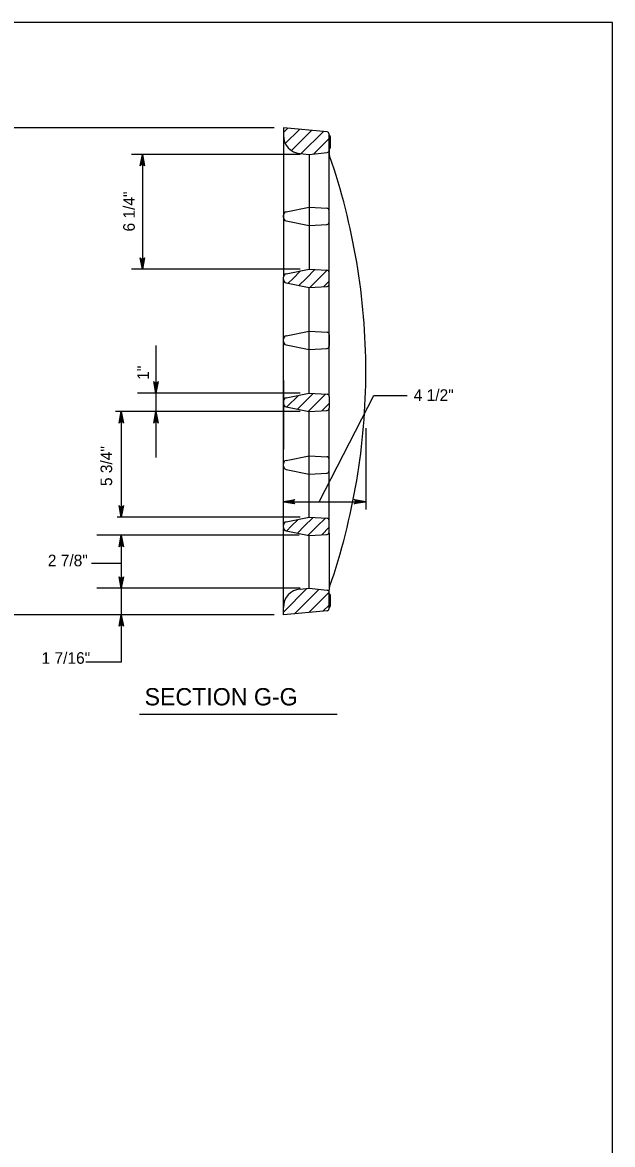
# Model space of a CAD drawing. Extents: x 2087776 to 2104538, y 970919 to 982612.
# Drawn here: x 2098259 to 2098760, y 977713 to 978665 of the extents above; entities that cross this region are included whole.
import ezdxf

# ---------------------------------------------------------------- set-up
doc = ezdxf.new("R2010")
doc.units = 0
doc.layers.add('1', color=7, linetype='Continuous')

msp = doc.modelspace()

# ---------------------------------------------------------------- linework, layer by layer
at = {"layer": '1'}
for p, q in [((2098472.74, 978575.82), (2098205.18, 978575.82)), ((2098480.51, 978575.82), (2098480.51, 978575.82)), ((2098517.62, 978572.57), (2098480.51, 978575.82)), ((2098480.51, 978575.82), (2098480.51, 978569.59)), ((2098480.51, 978571.9), (2098484.12, 978575.5)), ((2098482.19, 978562.58), (2098494.23, 978574.62)), ((2098487.33, 978556.72), (2098504.34, 978573.73)), ((2098495.62, 978554.02), (2098514.46, 978572.85)), ((2098480.51, 978569.59), (2098480.51, 978449.57)), ((2098506.45, 978553.84), (2098519.4, 978566.79)), ((2098519.4, 978556.95), (2098519.4, 978570.64)), ((2098519.4, 978569.63), (2098519.4, 978569.63)), ((2098520.37, 978568.66), (2098520.37, 978558.93)), ((2098494.71, 978554.1), (2098502.44, 978553.42)), ((2098502.44, 978553.42), (2098517.65, 978555.02)), ((2098519.4, 978557.96), (2098519.4, 978557.96)), ((2098519.4, 978556.95), (2098519.4, 978555.24)), ((2098519.4, 978554.59), (2098519.4, 978555.24)), ((2098519.4, 978453.64), (2098519.4, 978554.59)), ((2098494.67, 978553.42), (2098351.62, 978553.42)), ((2098360.87, 978553.42), (2098360.87, 978455.96)), ((2098502.44, 978553.42), (2098502.44, 978553.42)), ((2098502.44, 978553.42), (2098502.44, 978455.96)), ((2098482.85, 978504.59), (2098502.44, 978508.58)), ((2098502.44, 978508.58), (2098517.56, 978507.74)), ((2098480.51, 978499.87), (2098480.51, 978501.73)), ((2098482.85, 978497.02), (2098502.44, 978493.03)), ((2098519.4, 978495.81), (2098519.4, 978505.8)), ((2098502.44, 978493.03), (2098517.56, 978493.86)), ((2098494.67, 978455.96), (2098351.62, 978455.96)), ((2098480.51, 978447.25), (2098480.51, 978449.11)), ((2098482.85, 978451.96), (2098502.44, 978455.96)), ((2098488.77, 978448.18), (2098495.03, 978454.45)), ((2098499.76, 978448.18), (2098507.27, 978455.69)), ((2098502.44, 978455.96), (2098502.44, 978455.96)), ((2098502.44, 978455.96), (2098517.56, 978455.12)), ((2098510.76, 978448.18), (2098517.69, 978455.11)), ((2098519.4, 978443.18), (2098519.4, 978453.18)), ((2098480.51, 978343.24), (2098480.51, 978447.72)), ((2098482.85, 978444.39), (2098502.44, 978440.4)), ((2098484.62, 978444.03), (2098488.77, 978448.18)), ((2098493.76, 978442.17), (2098499.76, 978448.18)), ((2098502.44, 978440.4), (2098517.56, 978441.24)), ((2098502.44, 978350.72), (2098502.44, 978440.4)), ((2098503.02, 978440.43), (2098510.76, 978448.18)), ((2098514.66, 978441.08), (2098519.4, 978445.82)), ((2098519.4, 978347.99), (2098519.4, 978443.65)), ((2098482.85, 978399.34), (2098502.44, 978403.34)), ((2098502.44, 978403.34), (2098517.57, 978402.5)), ((2098480.51, 978394.63), (2098480.51, 978396.49)), ((2098519.41, 978400.55), (2098519.4, 978390.56)), ((2098372.32, 978391.05), (2098372.32, 978296.25)), ((2098482.85, 978391.77), (2098502.44, 978387.78)), ((2098502.44, 978387.78), (2098517.56, 978388.62)), ((2098480.51, 978361.47), (2098480.51, 978302.94)), ((2098494.67, 978350.72), (2098356.72, 978350.72)), ((2098362.95, 978350.72), (2098362.95, 978350.72)), ((2098482.85, 978346.73), (2098502.44, 978350.72)), ((2098483.44, 978339.04), (2098493.26, 978348.85)), ((2098492.58, 978337.17), (2098505.93, 978350.53)), ((2098501.72, 978335.31), (2098516.35, 978349.95)), ((2098502.44, 978350.72), (2098502.44, 978350.72)), ((2098502.44, 978350.72), (2098517.57, 978349.88)), ((2098519.41, 978347.94), (2098519.4, 978337.94)), ((2098494.67, 978335.17), (2098337.99, 978335.17)), ((2098342.88, 978335.17), (2098342.88, 978245.48)), ((2098486.89, 978335.17), (2098356.72, 978335.17)), ((2098480.51, 978342.01), (2098480.51, 978343.87)), ((2098480.51, 978237.85), (2098480.51, 978341.86)), ((2098482.85, 978339.16), (2098502.44, 978335.17)), ((2098494.67, 978335.17), (2098494.67, 978335.17)), ((2098502.44, 978335.17), (2098517.56, 978336.01)), ((2098502.44, 978335.17), (2098502.44, 978335.17)), ((2098502.44, 978245.48), (2098502.44, 978335.17)), ((2098513.16, 978335.76), (2098519.4, 978342)), ((2098519.4, 978241.92), (2098519.4, 978337.72)), ((2098550.5, 978321.12), (2098550.5, 978252.04)), ((2098480.51, 978309.16), (2098480.51, 978309.16)), ((2098482.85, 978293.6), (2098502.44, 978297.6)), ((2098502.44, 978297.6), (2098517.56, 978296.76)), ((2098480.51, 978288.89), (2098480.51, 978290.75)), ((2098519.4, 978284.82), (2098519.4, 978294.82)), ((2098482.85, 978286.03), (2098502.44, 978282.04)), ((2098502.44, 978282.04), (2098517.56, 978282.88)), ((2098480.51, 978258.54), (2098550.5, 978258.54)), ((2098494.67, 978245.48), (2098339.47, 978245.48)), ((2098482.85, 978241.48), (2098502.44, 978245.48)), ((2098487.25, 978237.7), (2098493.12, 978243.58)), ((2098498.24, 978237.7), (2098505.83, 978245.29)), ((2098502.44, 978245.48), (2098502.44, 978245.48)), ((2098502.44, 978245.48), (2098517.56, 978244.64)), ((2098509.24, 978237.7), (2098516.25, 978244.71)), ((2098519.4, 978232.7), (2098519.4, 978242.69)), ((2098493.85, 978230.09), (2098322.14, 978230.09)), ((2098342.88, 978230.09), (2098342.88, 978122.36)), ((2098480.51, 978236.77), (2098480.51, 978238.63)), ((2098480.51, 978168.91), (2098480.51, 978235.99)), ((2098482.85, 978233.91), (2098502.44, 978229.92)), ((2098483.36, 978233.81), (2098487.25, 978237.7)), ((2098492.49, 978231.95), (2098498.24, 978237.7)), ((2098501.63, 978230.09), (2098509.24, 978237.7)), ((2098501.63, 978230.09), (2098501.63, 978230.09)), ((2098502.44, 978229.92), (2098517.56, 978230.76)), ((2098513.05, 978230.51), (2098519.4, 978236.85)), ((2098519.4, 978231.93), (2098519.4, 978183.91)), ((2098502.44, 978185.08), (2098502.44, 978229.92)), ((2098342.88, 978206.22), (2098317.76, 978206.22)), ((2098494.67, 978185.08), (2098322.14, 978185.08)), ((2098328.36, 978185.08), (2098328.36, 978185.08)), ((2098486.89, 978185.08), (2098445.77, 978185.08)), ((2098451.99, 978185.08), (2098451.99, 978185.08)), ((2098480.51, 978164.98), (2098500.44, 978184.9)), ((2098490.05, 978163.52), (2098510.74, 978184.21)), ((2098494.67, 978185.08), (2098494.67, 978185.08)), ((2098494.71, 978184.4), (2098502.44, 978185.08)), ((2098502.44, 978185.08), (2098502.44, 978185.08)), ((2098502.44, 978185.08), (2098517.65, 978183.48)), ((2098519.4, 978181.55), (2098519.4, 978183.91)), ((2098502.1, 978164.57), (2098519.37, 978181.84)), ((2098519.4, 978167.86), (2098519.4, 978181.55)), ((2098519.4, 978180.54), (2098519.4, 978180.54)), ((2098520.37, 978179.57), (2098520.37, 978169.84)), ((2098480.51, 978162.68), (2098480.51, 978168.91)), ((2098517.62, 978165.93), (2098480.51, 978162.68)), ((2098514.15, 978165.62), (2098519.4, 978170.87)), ((2098519.4, 978168.87), (2098519.4, 978168.87)), ((2098472.74, 978162.68), (2098205.18, 978162.68)), ((2098464.96, 978162.68), (2098445.77, 978162.68)), ((2098472.74, 978162.68), (2098472.74, 978162.68)), ((2098480.51, 978162.68), (2098480.51, 978162.68)), ((2098342.88, 978122.36), (2098312.83, 978122.36)), ((2098358.52, 978078.22), (2098526.2, 978078.22))]:
    msp.add_line(p, q, dxfattribs=at)
for points in [[(2098759.93, 976815.01), (2098759.93, 978665.4), (2096181.19, 978665.4), (2096181.19, 976815.01), (2098759.93, 976815.01), (2098759.93, 976901.49), (2098103.76, 976901.49), (2098103.76, 977113.68), (2098759.93, 977113.68), (2098759.93, 977208.71), (2098103.76, 977208.71), (2098103.76, 976815.01), (2098362.29, 976815.01), (2098362.29, 976901.49), (2098362.29, 976815.01), (2098614.92, 976815.01), (2098614.92, 976901.49), (2098614.92, 976861.08), (2098759.93, 976861.08)], [(2098360.87, 978553.42), (2098362.71, 978543.64), (2098362.45, 978544.01), (2098362.19, 978544.39), (2098361.86, 978544.58), (2098361.53, 978544.78), (2098361.2, 978544.84), (2098360.87, 978544.89), (2098360.55, 978544.84), (2098360.22, 978544.78), (2098359.89, 978544.58), (2098359.56, 978544.39), (2098359.3, 978544.01), (2098359.04, 978543.64), (2098360.87, 978553.42), (2098359.3, 978544.01), (2098359.56, 978544.39), (2098360.87, 978553.42), (2098359.89, 978544.58), (2098360.22, 978544.78), (2098360.87, 978553.42), (2098360.55, 978544.84), (2098360.87, 978544.89), (2098360.87, 978553.42), (2098361.2, 978544.84), (2098361.53, 978544.78), (2098360.87, 978553.42), (2098361.86, 978544.58), (2098362.19, 978544.39), (2098360.87, 978553.42), (2098362.45, 978544.01)], [(2098360.87, 978455.96), (2098359.04, 978465.74), (2098359.3, 978465.36), (2098359.56, 978464.99), (2098359.89, 978464.79), (2098360.22, 978464.6), (2098360.55, 978464.54), (2098360.87, 978464.49), (2098361.2, 978464.54), (2098361.53, 978464.6), (2098361.86, 978464.79), (2098362.19, 978464.99), (2098362.45, 978465.36), (2098362.71, 978465.74), (2098360.87, 978455.96), (2098362.45, 978465.36), (2098362.19, 978464.99), (2098360.87, 978455.96), (2098361.86, 978464.79), (2098361.53, 978464.6), (2098360.87, 978455.96), (2098361.2, 978464.54), (2098360.87, 978464.49), (2098360.87, 978455.96), (2098360.55, 978464.54), (2098360.22, 978464.6), (2098360.87, 978455.96), (2098359.89, 978464.79), (2098359.56, 978464.99), (2098360.87, 978455.96), (2098359.3, 978465.36)], [(2098372.32, 978350.72), (2098370.49, 978360.5), (2098370.75, 978360.13), (2098371.01, 978359.75), (2098371.34, 978359.56), (2098371.66, 978359.36), (2098371.99, 978359.31), (2098372.32, 978359.25), (2098372.65, 978359.31), (2098372.98, 978359.36), (2098373.31, 978359.56), (2098373.63, 978359.75), (2098373.89, 978360.13), (2098374.16, 978360.5), (2098372.32, 978350.72), (2098373.89, 978360.13), (2098373.63, 978359.75), (2098372.32, 978350.72), (2098373.31, 978359.56), (2098372.98, 978359.36), (2098372.32, 978350.72), (2098372.65, 978359.31), (2098372.32, 978359.25), (2098372.32, 978350.72), (2098371.99, 978359.31), (2098371.66, 978359.36), (2098372.32, 978350.72), (2098371.34, 978359.56), (2098371.01, 978359.75), (2098372.32, 978350.72), (2098370.75, 978360.13)], [(2098510.98, 978258.54), (2098557.26, 978348.75), (2098585.71, 978348.75)], [(2098342.88, 978335.17), (2098344.72, 978325.38), (2098344.45, 978325.76), (2098344.19, 978326.13), (2098343.87, 978326.33), (2098343.54, 978326.52), (2098343.21, 978326.58), (2098342.88, 978326.64), (2098342.55, 978326.58), (2098342.22, 978326.52), (2098341.9, 978326.33), (2098341.57, 978326.13), (2098341.31, 978325.76), (2098341.05, 978325.38), (2098342.88, 978335.17), (2098341.31, 978325.76), (2098341.57, 978326.13), (2098342.88, 978335.17), (2098341.9, 978326.33), (2098342.22, 978326.52), (2098342.88, 978335.17), (2098342.55, 978326.58), (2098342.88, 978326.64), (2098342.88, 978335.17), (2098343.21, 978326.58), (2098343.54, 978326.52), (2098342.88, 978335.17), (2098343.87, 978326.33), (2098344.19, 978326.13), (2098342.88, 978335.17), (2098344.45, 978325.76)], [(2098372.32, 978335.17), (2098374.16, 978325.38), (2098373.89, 978325.76), (2098373.63, 978326.13), (2098373.31, 978326.33), (2098372.98, 978326.52), (2098372.65, 978326.58), (2098372.32, 978326.64), (2098371.99, 978326.58), (2098371.66, 978326.52), (2098371.34, 978326.33), (2098371.01, 978326.13), (2098370.75, 978325.76), (2098370.49, 978325.38), (2098372.32, 978335.17), (2098370.75, 978325.76), (2098371.01, 978326.13), (2098372.32, 978335.17), (2098371.34, 978326.33), (2098371.66, 978326.52), (2098372.32, 978335.17), (2098371.99, 978326.58), (2098372.32, 978326.64), (2098372.32, 978335.17), (2098372.65, 978326.58), (2098372.98, 978326.52), (2098372.32, 978335.17), (2098373.31, 978326.33), (2098373.63, 978326.13), (2098372.32, 978335.17), (2098373.89, 978325.76)], [(2098480.51, 978258.54), (2098490.3, 978260.37), (2098489.92, 978260.11), (2098489.54, 978259.85), (2098489.35, 978259.52), (2098489.15, 978259.19), (2098489.1, 978258.87), (2098489.04, 978258.54), (2098489.1, 978258.21), (2098489.15, 978257.88), (2098489.35, 978257.55), (2098489.54, 978257.23), (2098489.92, 978256.96), (2098490.3, 978256.7), (2098480.51, 978258.54), (2098489.92, 978256.96), (2098489.54, 978257.23), (2098480.51, 978258.54), (2098489.35, 978257.55), (2098489.15, 978257.88), (2098480.51, 978258.54), (2098489.1, 978258.21), (2098489.04, 978258.54), (2098480.51, 978258.54), (2098489.1, 978258.87), (2098489.15, 978259.19), (2098480.51, 978258.54), (2098489.35, 978259.52), (2098489.54, 978259.85), (2098480.51, 978258.54), (2098489.92, 978260.11)], [(2098480.51, 978258.54), (2098490.3, 978260.37), (2098489.92, 978260.11), (2098489.54, 978259.85), (2098489.35, 978259.52), (2098489.15, 978259.19), (2098489.1, 978258.87), (2098489.04, 978258.54), (2098489.1, 978258.21), (2098489.15, 978257.88), (2098489.35, 978257.55), (2098489.54, 978257.23), (2098489.92, 978256.96), (2098490.3, 978256.7), (2098480.51, 978258.54), (2098489.92, 978256.96), (2098489.54, 978257.23), (2098480.51, 978258.54), (2098489.35, 978257.55), (2098489.15, 978257.88), (2098480.51, 978258.54), (2098489.1, 978258.21), (2098489.04, 978258.54), (2098480.51, 978258.54), (2098489.1, 978258.87), (2098489.15, 978259.19), (2098480.51, 978258.54), (2098489.35, 978259.52), (2098489.54, 978259.85), (2098480.51, 978258.54), (2098489.92, 978260.11)], [(2098550.5, 978258.54), (2098540.72, 978256.7), (2098541.09, 978256.96), (2098541.47, 978257.23), (2098541.67, 978257.55), (2098541.86, 978257.88), (2098541.92, 978258.21), (2098541.97, 978258.54), (2098541.92, 978258.87), (2098541.86, 978259.19), (2098541.67, 978259.52), (2098541.47, 978259.85), (2098541.09, 978260.11), (2098540.72, 978260.37), (2098550.5, 978258.54), (2098541.09, 978260.11), (2098541.47, 978259.85), (2098550.5, 978258.54), (2098541.67, 978259.52), (2098541.86, 978259.19), (2098550.5, 978258.54), (2098541.92, 978258.87), (2098541.97, 978258.54), (2098550.5, 978258.54), (2098541.92, 978258.21), (2098541.86, 978257.88), (2098550.5, 978258.54), (2098541.67, 978257.55), (2098541.47, 978257.23), (2098550.5, 978258.54), (2098541.09, 978256.96)], [(2098342.88, 978245.48), (2098341.05, 978255.26), (2098341.31, 978254.88), (2098341.57, 978254.51), (2098341.9, 978254.31), (2098342.22, 978254.12), (2098342.55, 978254.06), (2098342.88, 978254.01), (2098343.21, 978254.06), (2098343.54, 978254.12), (2098343.87, 978254.31), (2098344.19, 978254.51), (2098344.45, 978254.88), (2098344.72, 978255.26), (2098342.88, 978245.48), (2098344.45, 978254.88), (2098344.19, 978254.51), (2098342.88, 978245.48), (2098343.87, 978254.31), (2098343.54, 978254.12), (2098342.88, 978245.48), (2098343.21, 978254.06), (2098342.88, 978254.01), (2098342.88, 978245.48), (2098342.55, 978254.06), (2098342.22, 978254.12), (2098342.88, 978245.48), (2098341.9, 978254.31), (2098341.57, 978254.51), (2098342.88, 978245.48), (2098341.31, 978254.88)], [(2098342.88, 978230.09), (2098344.72, 978220.3), (2098344.45, 978220.68), (2098344.19, 978221.06), (2098343.87, 978221.25), (2098343.54, 978221.44), (2098343.21, 978221.5), (2098342.88, 978221.56), (2098342.55, 978221.5), (2098342.22, 978221.44), (2098341.9, 978221.25), (2098341.57, 978221.06), (2098341.31, 978220.68), (2098341.05, 978220.3), (2098342.88, 978230.09), (2098341.31, 978220.68), (2098341.57, 978221.06), (2098342.88, 978230.09), (2098341.9, 978221.25), (2098342.22, 978221.44), (2098342.88, 978230.09), (2098342.55, 978221.5), (2098342.88, 978221.56), (2098342.88, 978230.09), (2098343.21, 978221.5), (2098343.54, 978221.44), (2098342.88, 978230.09), (2098343.87, 978221.25), (2098344.19, 978221.06), (2098342.88, 978230.09), (2098344.45, 978220.68)], [(2098342.88, 978185.08), (2098341.05, 978194.86), (2098341.31, 978194.49), (2098341.57, 978194.11), (2098341.9, 978193.92), (2098342.22, 978193.72), (2098342.55, 978193.66), (2098342.88, 978193.61), (2098343.21, 978193.66), (2098343.54, 978193.72), (2098343.87, 978193.92), (2098344.19, 978194.11), (2098344.45, 978194.49), (2098344.72, 978194.86), (2098342.88, 978185.08), (2098344.45, 978194.49), (2098344.19, 978194.11), (2098342.88, 978185.08), (2098343.87, 978193.92), (2098343.54, 978193.72), (2098342.88, 978185.08), (2098343.21, 978193.66), (2098342.88, 978193.61), (2098342.88, 978185.08), (2098342.55, 978193.66), (2098342.22, 978193.72), (2098342.88, 978185.08), (2098341.9, 978193.92), (2098341.57, 978194.11), (2098342.88, 978185.08), (2098341.31, 978194.49)], [(2098342.88, 978162.68), (2098344.72, 978152.9), (2098344.45, 978153.27), (2098344.19, 978153.65), (2098343.87, 978153.84), (2098343.54, 978154.04), (2098343.21, 978154.09), (2098342.88, 978154.15), (2098342.55, 978154.09), (2098342.22, 978154.04), (2098341.9, 978153.84), (2098341.57, 978153.65), (2098341.31, 978153.27), (2098341.05, 978152.9), (2098342.88, 978162.68), (2098341.31, 978153.27), (2098341.57, 978153.65), (2098342.88, 978162.68), (2098341.9, 978153.84), (2098342.22, 978154.04), (2098342.88, 978162.68), (2098342.55, 978154.09), (2098342.88, 978154.15), (2098342.88, 978162.68), (2098343.21, 978154.09), (2098343.54, 978154.04), (2098342.88, 978162.68), (2098343.87, 978153.84), (2098344.19, 978153.65), (2098342.88, 978162.68), (2098344.45, 978153.27)]]:
    msp.add_lwpolyline(points, dxfattribs=at)
for centre, radius, start, end in [((2098496.07, 978569.59), 15.55, 180, 265), ((2098517.45, 978570.64), 1.94, 0, 85), ((2098519.4, 978568.66), 0.972, 0, 90), ((2098517.45, 978556.95), 1.94, 276, 0), ((2098519.4, 978558.93), 0.972, 270, 0), ((2098527.17, 978554.59), 7.78, 180, 199.05502), ((2097990.58, 978369.25), 559.92, 0, 19.05502), ((2098517.45, 978505.8), 1.94, 0, 86.82017), ((2098483.43, 978501.73), 2.92, 101.51365, 180), ((2098483.43, 978499.87), 2.92, 180, 258.48635), ((2098517.45, 978495.81), 1.94, 273.17983, 0), ((2098483.43, 978449.11), 2.92, 101.51365, 180), ((2098517.45, 978453.18), 1.94, 0, 86.82017), ((2098483.43, 978447.25), 2.92, 180, 258.48635), ((2098517.45, 978443.18), 1.94, 273.17983, 0), ((2098517.46, 978400.55), 1.94, 359.94302, 86.82017), ((2098483.43, 978396.49), 2.92, 101.51365, 180), ((2098483.43, 978394.63), 2.92, 180, 258.48635), ((2098517.45, 978390.56), 1.94, 273.17983, 359.94302), ((2097990.58, 978369.25), 559.92, 340.94498, 0), ((2098483.43, 978343.87), 2.92, 101.51365, 180), ((2098517.46, 978347.94), 1.94, 359.94302, 86.82017), ((2098483.43, 978342.01), 2.92, 180, 258.48635), ((2098517.45, 978337.95), 1.94, 273.17983, 359.94302), ((2098517.45, 978294.82), 1.94, 0, 86.82017), ((2098483.43, 978290.75), 2.92, 101.51365, 180), ((2098483.43, 978288.89), 2.92, 180, 258.48635), ((2098517.45, 978284.82), 1.94, 273.17983, 0), ((2098483.43, 978238.63), 2.92, 101.51365, 180), ((2098517.45, 978242.69), 1.94, 0, 86.82017), ((2098483.43, 978236.77), 2.92, 180, 258.48635), ((2098517.45, 978232.7), 1.94, 273.17983, 0), ((2098496.07, 978168.91), 15.55, 95, 180), ((2098517.45, 978181.55), 1.94, 0, 84), ((2098527.17, 978183.91), 7.78, 160.94498, 180), ((2098519.4, 978179.57), 0.972, 0, 90), ((2098517.45, 978167.86), 1.94, 275, 0), ((2098519.4, 978169.84), 0.972, 270, 0)]:
    msp.add_arc(centre, radius, start, end, dxfattribs=at)

# ---------------------------------------------------------------- texts
for s, p in [('6 1/4"', (2098354.43, 978487.95)), ('1"', (2098366.37, 978362.06)), ('5 3/4"', (2098335.2, 978271.85))]:
    msp.add_text(s, height=9.843, rotation=90, dxfattribs=at).set_placement(p)
for s, height, p in [('4 1/2"', 9.843, (2098591.16, 978344.17)), ('2 7/8"', 9.843, (2098280.6, 978203.81)), ('1 7/16"', 9.843, (2098275.3, 978121.02)), ('SECTION G-G', 14.6898, (2098362.75, 978085.7))]:
    msp.add_text(s, height=height, dxfattribs=at).set_placement(p)

doc.saveas('drawing.dxf')
